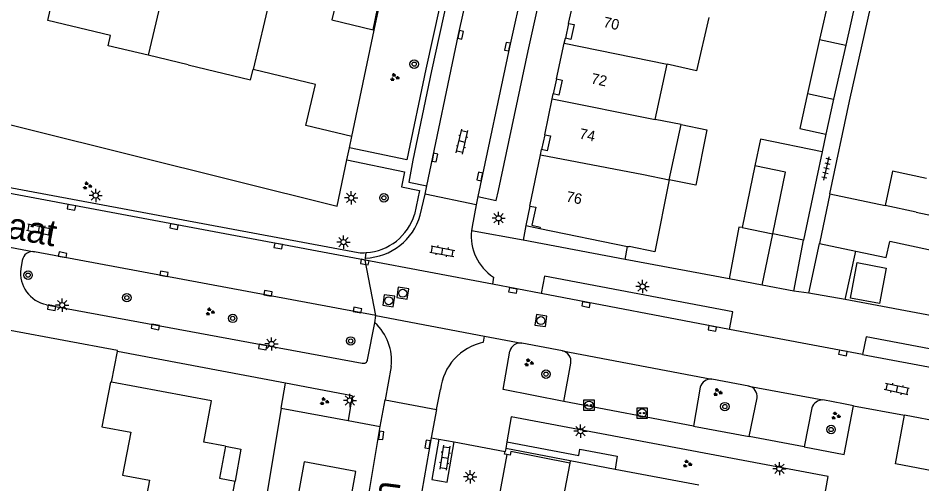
# Model space of a CAD drawing. Extents: x 124000 to 128010, y 398999 to 403000.
# Drawn here: x 126539.4 to 126625.2, y 399186.3 to 399230.5 of the extents above; entities that cross this region are included whole.
import ezdxf

# ---------------------------------------------------------------- set-up
doc = ezdxf.new("R2010")
doc.units = 0
for name, color, linetype in [('gg-afsc-erfafscheiding', 7, 'Continuous'), ('gg-afsc-muur', 7, 'Continuous'), ('gg-anno-huisnummerreeks BGT', 7, 'Continuous'), ('gg-anno-openbare ruimte label', 7, 'Continuous'), ('gg-bbg-bijgebouw', 7, 'Continuous'), ('gg-bbg-gedigitaliseerde bebouwing', 7, 'Continuous'), ('gg-bbg-hoofdgebouw', 7, 'Continuous'), ('gg-bbg-luifel en loopbrug', 7, 'Continuous'), ('gg-bbg-onder overbouw', 7, 'Continuous'), ('gg-bbg-pand overbouw', 7, 'Continuous'), ('gg-bbg-tussenscheiding', 7, 'Continuous'), ('gg-knt-verharding', 7, 'Continuous'), ('gg-knt-verharding nz', 7, 'Continuous'), ('gt-grn-groengrens', 7, 'Continuous'), ('gt-grn-weggrens', 7, 'Continuous'), ('gt-symb-boom', 7, 'Continuous'), ('gt-symb-groenvak', 7, 'Continuous'), ('gt-symb-klinker verharding', 7, 'Continuous'), ('gt-symb-kolk', 7, 'Continuous'), ('gt-symb-laadpunt elektrisch vervoer', 7, 'Continuous'), ('gt-symb-lichtmast', 7, 'Continuous'), ('gt-symb-rioolschacht', 7, 'Continuous'), ('gt-symb-tegel verharding', 7, 'Continuous')]:
    doc.layers.add(name, color=color, linetype=linetype)

# ---------------------------------------------------------------- blocks, each defined once
blk = doc.blocks.new('gt0-KOLK')
at = {"layer": 'gt-symb-kolk'}
blk.add_lwpolyline([(0, 0), (0.375, 0), (0.375, 0.4), (-0.375, 0.4), (-0.375, 0), (0, 0)], dxfattribs=at)
blk = doc.blocks.new('gt0-KL1')
at = {"layer": 'gt-symb-klinker verharding'}
for p, q in [((-1.15, 0.3), (1.15, 0.3)), ((-1, -0.3), (-1, 0.3)), ((-0.5, 0.3), (-0.5, 0.45)), ((0, -0.3), (0, 0.3)), ((0.5, 0.3), (0.5, 0.45)), ((1, -0.3), (1, 0.3)), ((-1.15, -0.3), (1.15, -0.3)), ((-0.5, -0.45), (-0.5, -0.3)), ((0.5, -0.45), (0.5, -0.3))]:
    blk.add_line(p, q, dxfattribs=at)
blk = doc.blocks.new('gt0-BOOM')
at = {"layer": 'gt-symb-boom'}
for radius in [0.4, 0.2]:
    blk.add_circle((0, 0), radius, dxfattribs=at)
blk = doc.blocks.new('gt0-GRVAK')
at = {"layer": 'gt-symb-groenvak'}
for p, q in [((-0.11, 0.189), (-0.228, 0.24)), ((-0.182, 0.153), (0.088, 0.153)), ((-0.091, 0.211), (-0.156, 0.322)), ((-0.047, 0.214), (-0.047, 0.393)), ((-0.004, 0.211), (0.061, 0.322)), ((0.015, 0.189), (0.133, 0.24)), ((0.262, -0.052), (0.197, 0.059)), ((0.305, -0.049), (0.305, 0.13)), ((0.349, -0.052), (0.414, 0.059)), ((-0.245, -0.228), (-0.363, -0.177)), ((-0.318, -0.264), (-0.047, -0.264)), ((-0.226, -0.206), (-0.291, -0.095)), ((-0.183, -0.203), (-0.183, -0.024)), ((-0.139, -0.206), (-0.074, -0.095)), ((-0.12, -0.228), (-0.002, -0.177)), ((0.243, -0.074), (0.125, -0.023)), ((0.17, -0.11), (0.441, -0.11)), ((0.368, -0.074), (0.486, -0.023))]:
    blk.add_line(p, q, dxfattribs=at)
blk = doc.blocks.new('gt0-TEG1')
at = {"layer": 'gt-symb-tegel verharding'}
for p, q in [((-1.125, 0), (1.125, 0)), ((-0.9, -0.25), (-0.9, 0.25)), ((-0.45, -0.25), (-0.45, 0.25)), ((0, -0.25), (0, 0.25)), ((0.45, -0.25), (0.45, 0.25)), ((0.9, -0.25), (0.9, 0.25))]:
    blk.add_line(p, q, dxfattribs=at)
blk = doc.blocks.new('gt0-LMAST')
at = {"layer": 'gt-symb-lichtmast'}
for p, q in [((-0.182, 0.173), (-0.447, 0.438)), ((-0.005, 0.246), (-0.005, 0.621)), ((0.172, 0.173), (0.437, 0.438)), ((-0.255, -0.004), (-0.63, -0.004)), ((-0.182, -0.181), (-0.447, -0.446)), ((-0.005, -0.254), (-0.005, -0.629)), ((0.437, -0.446), (0.172, -0.181)), ((0.245, -0.004), (0.62, -0.004))]:
    blk.add_line(p, q, dxfattribs=at)
blk.add_circle((-0.005, -0.004), 0.25, dxfattribs=at)
blk = doc.blocks.new('gt0-LEV')
at = {"layer": 'gt-symb-laadpunt elektrisch vervoer'}
blk.add_lwpolyline([(-0.486, 0.501), (0.486, 0.501), (0.486, -0.499), (-0.486, -0.499)], close=True, dxfattribs=at)
for centre, radius in [((0, 0), 0.393), ((-0.186, 0), 0.0566), ((0.186, 0), 0.0566)]:
    blk.add_circle(centre, radius, dxfattribs=at)
blk = doc.blocks.new('gt0-RS')
at = {"layer": 'gt-symb-rioolschacht'}
blk.add_lwpolyline([(-0.5, -0.5), (0.5, -0.5), (0.5, 0.5), (-0.5, 0.5)], close=True, dxfattribs=at)
blk.add_circle((0, 0), 0.375, dxfattribs=at)

msp = doc.modelspace()

# ---------------------------------------------------------------- linework, layer by layer
at = {"layer": 'gg-afsc-erfafscheiding'}
for p, q in [((126616.095, 399219.486), (126615.735, 399217.799)), ((126548.884, 399198.968), (126538.682, 399200.841)), ((126548.291, 399195.942), (126548.862, 399198.86)), ((126548.862, 399198.86), (126548.884, 399198.968))]:
    msp.add_line(p, q, dxfattribs=at)
at = {"layer": 'gg-afsc-muur'}
for p, q in [((126573.245, 399229.363), (126575.007, 399237.723)), ((126570.89, 399218.189), (126571.119, 399219.277)), ((126570.651, 399217.056), (126570.89, 399218.189)), ((126597.047, 399207.593), (126597.285, 399208.837)), ((126614.491, 399204.384), (126615.481, 399209.116)), ((126617.943, 399203.797), (126618.933, 399208.382)), ((126606.925, 399205.748), (126597.047, 399207.593)), ((126628.813, 399201.757), (126617.943, 399203.797)), ((126585.712, 399189.656), (126585.656, 399189.362)), ((126591.843, 399188.493), (126585.712, 399189.656))]:
    msp.add_line(p, q, dxfattribs=at)
for points in [[(126618.339, 399222.615), (126620.399, 399231.775), (126624.747, 399249.807)], [(126491.493, 399232.152), (126569.724, 399212.661), (126570.651, 399217.056)], [(126585.815, 399189.087), (126585.611, 399189.125), (126585.656, 399189.362)], [(126591.8, 399188.27), (126586.194, 399189.351), (126586.132, 399189.027), (126585.815, 399189.087)]]:
    msp.add_lwpolyline(points, dxfattribs=at)
at = {"layer": 'gg-bbg-bijgebouw'}
for p, q in [((126616.671, 399233.619), (126615.507, 399228.485)), ((126619.141, 399233.042), (126617.981, 399227.925)), ((126615.507, 399228.485), (126614.342, 399223.35)), ((126617.981, 399227.925), (126616.821, 399222.807)), ((126616.821, 399222.807), (126616.095, 399219.486)), ((126615.735, 399217.799), (126615.202, 399215.267)), ((126609.343, 399216.47), (126608.14, 399210.618)), ((126615.202, 399215.267), (126613.965, 399209.422)), ((126608.14, 399210.618), (126611.076, 399210.015)), ((126613.965, 399209.422), (126611.076, 399210.015))]:
    msp.add_line(p, q, dxfattribs=at)
for points in [[(126614.342, 399223.35), (126613.616, 399220.028), (126616.095, 399219.486)], [(126615.735, 399217.799), (126609.879, 399219.026), (126609.343, 399216.47)]]:
    msp.add_lwpolyline(points, dxfattribs=at)
at = {"layer": 'gg-bbg-gedigitaliseerde bebouwing'}
for p, q in [((126599.905, 399220.893), (126601.023, 399226.125)), ((126602.357, 399220.403), (126599.905, 399220.893)), ((126601.228, 399215.167), (126602.357, 399220.403)), ((126616.484, 399213.832), (126621.737, 399212.715))]:
    msp.add_line(p, q, dxfattribs=at)
for points in [[(126604.984, 399230.554), (126603.832, 399225.486), (126601.023, 399226.125)], [(126625.635, 399215.295), (126622.431, 399215.977), (126621.737, 399212.715)]]:
    msp.add_lwpolyline(points, dxfattribs=at)
at = {"layer": 'gg-bbg-hoofdgebouw'}
for p, q in [((126591.688, 399230.009), (126592.442, 399233.405)), ((126571.119, 399219.277), (126573.245, 399229.363)), ((126573.12, 399229.393), (126573.245, 399229.363)), ((126591.271, 399228.113), (126591.376, 399228.596)), ((126590.539, 399224.733), (126591.271, 399228.113)), ((126555.568, 399226.075), (126551.774, 399226.979)), ((126590.121, 399222.827), (126590.222, 399223.316)), ((126589.421, 399219.424), (126590.121, 399222.827)), ((126589.017, 399217.531), (126589.12, 399218.027)), ((126588.002, 399212.664), (126589.017, 399217.531)), ((126616.484, 399213.832), (126615.481, 399209.116)), ((126588.949, 399210.543), (126597.285, 399208.837)), ((126597.285, 399208.837), (126597.418, 399208.81)), ((126615.481, 399209.116), (126618.933, 399208.382)), ((126591.8, 399188.27), (126591.135, 399184.823)), ((126591.843, 399188.493), (126591.8, 399188.27)), ((126596.089, 399187.703), (126604.044, 399186.203))]:
    msp.add_line(p, q, dxfattribs=at)
for points in [[(126570.551, 399235.925), (126569.212, 399230.333), (126573.12, 399229.393)], [(126551.774, 399226.979), (126547.972, 399227.884), (126548.205, 399228.866), (126542.26, 399230.274), (126542.495, 399231.266)], [(126555.568, 399226.075), (126561.506, 399224.661), (126561.738, 399225.633)], [(126571.119, 399219.277), (126566.737, 399220.326), (126567.668, 399224.214), (126561.738, 399225.633)], [(126601.228, 399215.167), (126599.859, 399208.317), (126597.418, 399208.81)], [(126618.933, 399208.382), (126621.83, 399207.766), (126622.155, 399209.295)], [(126628.813, 399201.757), (126629.95, 399207.609), (126622.155, 399209.295)], [(126548.291, 399195.942), (126548.208, 399195.958), (126547.393, 399191.721), (126550.132, 399191.199), (126549.356, 399187.132), (126551.91, 399186.645), (126550.954, 399181.636), (126558.842, 399180.131), (126559.217, 399182.097), (126559.758, 399181.999), (126559.911, 399182.841), (126559.337, 399182.939), (126560.028, 399186.543)], [(126559.128, 399189.859), (126557.063, 399190.245), (126557.795, 399194.16), (126548.291, 399195.942)], [(126591.843, 399188.493), (126591.845, 399188.504), (126596.089, 399187.703)]]:
    msp.add_lwpolyline(points, dxfattribs=at)
at = {"layer": 'gg-bbg-luifel en loopbrug'}
for p, q in [((126573.12, 399229.393), (126574.326, 399235.019)), ((126610.065, 399205.161), (126611.076, 399210.015)), ((126610.065, 399205.161), (126606.925, 399205.748))]:
    msp.add_line(p, q, dxfattribs=at)
for points in [[(126602.357, 399220.403), (126604.808, 399219.913), (126603.758, 399214.661), (126601.228, 399215.167)], [(126608.14, 399210.618), (126607.845, 399210.673), (126606.925, 399205.748)], [(126619.082, 399207.295), (126621.816, 399206.782), (126621.182, 399203.408), (126618.448, 399203.921), (126619.082, 399207.295)]]:
    msp.add_lwpolyline(points, dxfattribs=at)
at = {"layer": 'gg-bbg-onder overbouw'}
for points in [[(126591.688, 399230.009), (126592.225, 399229.89), (126591.904, 399228.482), (126591.376, 399228.596)], [(126590.539, 399224.733), (126591.067, 399224.619), (126590.761, 399223.205), (126590.222, 399223.316)], [(126589.421, 399219.424), (126589.95, 399219.315), (126589.639, 399217.919), (126589.12, 399218.027)], [(126588.002, 399212.664), (126588.56, 399212.548), (126588.204, 399210.835), (126588.977, 399210.674), (126588.949, 399210.543)], [(126559.128, 399189.859), (126558.561, 399186.842), (126560.028, 399186.543)]]:
    msp.add_lwpolyline(points, dxfattribs=at)
at = {"layer": 'gg-bbg-pand overbouw'}
for p, q in [((126591.688, 399230.009), (126591.376, 399228.596)), ((126590.539, 399224.733), (126590.222, 399223.316)), ((126589.421, 399219.424), (126589.12, 399218.027)), ((126588.002, 399212.664), (126587.613, 399210.815)), ((126587.613, 399210.815), (126588.949, 399210.543))]:
    msp.add_line(p, q, dxfattribs=at)
msp.add_lwpolyline([(126559.128, 399189.859), (126560.585, 399189.587), (126560.028, 399186.543)], dxfattribs=at)
at = {"layer": 'gg-bbg-tussenscheiding'}
for p, q in [((126565.174, 399240.095), (126561.738, 399225.633)), ((126553.468, 399234.106), (126551.774, 399226.979)), ((126615.507, 399228.485), (126617.981, 399227.925)), ((126591.271, 399228.113), (126601.023, 399226.125)), ((126614.342, 399223.35), (126616.821, 399222.807)), ((126590.121, 399222.827), (126599.905, 399220.893)), ((126589.017, 399217.531), (126598.789, 399215.666)), ((126598.789, 399215.666), (126601.228, 399215.167)), ((126624.655, 399212.094), (126621.737, 399212.715)), ((126624.655, 399212.094), (126631.837, 399210.51))]:
    msp.add_line(p, q, dxfattribs=at)
msp.add_lwpolyline([(126611.076, 399210.015), (126612.272, 399215.869), (126609.343, 399216.47)], dxfattribs=at)
at = {"layer": 'gg-knt-verharding'}
for p, q in [((126616.484, 399213.832), (126618.339, 399222.615)), ((126533.247, 399215.443), (126571.717, 399208.251)), ((126572.375, 399207.539), (126532.97, 399214.913)), ((126578.07, 399213.781), (126578.231, 399214.597)), ((126582.9, 399212.78), (126578.07, 399213.781)), ((126583.062, 399213.56), (126582.9, 399212.78)), ((126587.613, 399210.815), (126587.355, 399209.423)), ((126597.047, 399207.593), (126587.355, 399209.423)), ((126613.069, 399204.571), (126613.965, 399209.422)), ((126573.383, 399202.26), (126540.988, 399208.324)), ((126539.833, 399207.509), (126539.691, 399206.717)), ((126584.445, 399205.238), (126572.375, 399207.539)), ((126589.079, 399204.357), (126584.445, 399205.238)), ((126613.069, 399204.571), (126610.065, 399205.161)), ((126614.491, 399204.384), (126613.069, 399204.571)), ((126617.943, 399203.797), (126614.491, 399204.384)), ((126542.137, 399203.303), (126572.083, 399197.755)), ((126573.308, 399201.576), (126573.383, 399202.26)), ((126573.383, 399202.26), (126583.714, 399200.32)), ((126572.608, 399198.072), (126573.308, 399201.576)), ((126619.588, 399198.566), (126606.958, 399200.956)), ((126583.714, 399200.32), (126587.25, 399199.643)), ((126591.11, 399198.909), (126587.25, 399199.643)), ((126564.8, 399195.845), (126548.862, 399198.86)), ((126591.244, 399194.114), (126591.899, 399197.758)), ((126564.393, 399193.494), (126564.8, 399195.845)), ((126571.142, 399194.645), (126564.8, 399195.845)), ((126608.788, 399195.573), (126605.285, 399196.216)), ((126604.175, 399195.457), (126603.528, 399191.774)), ((126571.142, 399194.645), (126570.75, 399192.312)), ((126573.808, 399191.726), (126574.289, 399194.267)), ((126574.289, 399194.267), (126579.135, 399193.359)), ((126608.813, 399190.777), (126609.57, 399194.456)), ((126617.774, 399193.883), (126615.817, 399194.257)), ((126564.393, 399193.494), (126570.75, 399192.312)), ((126579.135, 399193.359), (126578.633, 399190.67)), ((126614.767, 399193.503), (126614.032, 399189.803)), ((126618.724, 399193.702), (126617.774, 399193.883)), ((126618.535, 399192.721), (126618.724, 399193.702)), ((126570.75, 399192.312), (126573.808, 399191.726)), ((126628.38, 399191.884), (126623.553, 399192.8)), ((126603.528, 399191.774), (126608.813, 399190.777)), ((126578.633, 399190.67), (126579.359, 399190.546)), ((126580.827, 399190.273), (126585.656, 399189.362)), ((126585.821, 399190.272), (126585.712, 399189.656)), ((126585.815, 399189.087), (126576.393, 399138.924))]:
    msp.add_line(p, q, dxfattribs=at)
for points in [[(126585.019, 399214.151), (126587.835, 399227.39), (126590.342, 399238.703), (126591.895, 399245.305), (126594.211, 399254.76), (126597.053, 399265.89), (126600.527, 399278.706), (126602.986, 399287.455), (126606.196, 399298.461), (126609.747, 399309.924), (126613.057, 399320.22), (126615.802, 399328.475), (126618.616, 399336.716), (126616.942, 399337.325)], [(126582.07, 399243.435), (126578.13, 399225.663), (126576.321, 399217.06), (126570.89, 399218.189)], [(126583.48, 399239.013), (126581.717, 399239.317), (126578.673, 399225.513), (126576.899, 399217.023), (126576.507, 399214.936), (126578.231, 399214.597)], [(126570.651, 399217.056), (126576.094, 399215.912), (126575.818, 399214.486), (126577.544, 399214.139), (126577.067, 399211.872)], [(126583.062, 399213.56), (126584.809, 399213.193), (126585.019, 399214.151)], [(126606.958, 399200.956), (126607.281, 399202.62), (126589.39, 399206.01), (126589.079, 399204.357)], [(126637.144, 399195.267), (126637.449, 399196.93), (126619.909, 399200.254), (126619.588, 399198.566)], [(126591.244, 399194.114), (126585.473, 399195.235), (126586.105, 399198.893)], [(126564.393, 399193.494), (126561.685, 399177.093), (126560.09, 399167.075), (126557.637, 399149.287)], [(126615.787, 399183.994), (126616.331, 399186.991), (126586.244, 399192.658), (126585.821, 399190.272)], [(126614.032, 399189.803), (126617.835, 399189.084), (126618.535, 399192.721)], [(126628.506, 399187.082), (126622.721, 399188.193), (126623.553, 399192.8)], [(126566.165, 399140.883), (126567.953, 399154.094), (126569.685, 399166.106), (126571.618, 399178.646), (126573.808, 399191.726)], [(126578.633, 399190.67), (126577.539, 399184.336), (126575.513, 399171.841), (126573.803, 399160.22), (126571.003, 399139.991)], [(126579.359, 399190.546), (126578.7, 399186.704), (126580.158, 399186.445), (126580.827, 399190.273)], [(126571.489, 399187.461), (126566.574, 399188.392), (126563.789, 399173.051), (126568.716, 399172.184), (126571.489, 399187.461)]]:
    msp.add_lwpolyline(points, dxfattribs=at)
for centre, radius, start, end in [((126572.151, 399213.371), 5.139, 273.55527, 343.03718), ((126540.815, 399207.344), 0.995, 79.97207, 170.44364), ((126572.156, 399213.479), 5.246, 265.19947, 273.43098), ((126542.723, 399206.306), 3.059, 172.27794, 258.96235), ((126587.08, 399198.654), 1.003, 80.22567, 166.22568), ((126590.89, 399197.913), 1.02, 351.29068, 77.56988), ((126572.208, 399198.141), 0.406, 252.00982, 350.23814), ((126605.133, 399195.247), 0.981, 81.09243, 167.63495), ((126608.588, 399194.601), 0.992, 351.59803, 78.39289), ((126615.802, 399193.17), 1.087, 89.19008, 162.17382)]:
    msp.add_arc(centre, radius, start, end, dxfattribs=at)
at = {"layer": 'gg-knt-verharding nz'}
for p, q in [((126577.602, 399211.807), (126578.07, 399213.781)), ((126532.457, 399209.906), (126540.988, 399208.324)), ((126572.375, 399207.539), (126572.401, 399207.732)), ((126584.544, 399205.92), (126584.445, 399205.238)), ((126606.958, 399200.956), (126589.079, 399204.357)), ((126583.592, 399199.737), (126583.714, 399200.32)), ((126591.11, 399198.909), (126605.285, 399196.216)), ((126619.588, 399198.566), (126637.144, 399195.267)), ((126574.855, 399197.448), (126574.289, 399194.267)), ((126579.135, 399193.359), (126579.516, 399195.245)), ((126608.788, 399195.573), (126615.817, 399194.257)), ((126603.528, 399191.774), (126591.244, 399194.114)), ((126618.724, 399193.702), (126623.553, 399192.8)), ((126579.359, 399190.546), (126580.827, 399190.273)), ((126614.032, 399189.803), (126608.813, 399190.777))]:
    msp.add_line(p, q, dxfattribs=at)
for points in [[(126591.573, 399251.618), (126588.664, 399239.429), (126586.079, 399227.75), (126583.062, 399213.56)], [(126578.231, 399214.597), (126581.246, 399228.957), (126583.48, 399239.013)], [(126582.9, 399212.78), (126582.515, 399210.733), (126582.456, 399210.323)]]:
    msp.add_lwpolyline(points, dxfattribs=at)
for centre, radius, start, end in [((126572.228, 399213.309), 5.58, 271.77602, 344.3816), ((126587.156, 399209.855), 4.723, 174.31384, 236.42884), ((126569.99, 399197.979), 4.894, 353.77573, 47.31202), ((126584.712, 399194.625), 5.233, 102.36307, 173.1963)]:
    msp.add_arc(centre, radius, start, end, dxfattribs=at)
at = {"layer": 'gt-grn-groengrens'}
msp.add_lwpolyline([(126585.821, 399190.272), (126592.657, 399188.995), (126592.758, 399189.587), (126596.297, 399188.926), (126596.089, 399187.703)], dxfattribs=at)
at = {"layer": 'gt-grn-weggrens'}
for p, q in [((126587.355, 399209.423), (126582.456, 399210.323)), ((126572.401, 399207.732), (126572.47, 399208.242)), ((126573.383, 399202.26), (126572.375, 399207.539))]:
    msp.add_line(p, q, dxfattribs=at)

# ---------------------------------------------------------------- block references
at = {"layer": 'gt-symb-boom'}
for p in [(126577.03, 399226.135), (126574.152, 399213.445), (126540.386, 399206.108), (126549.757, 399203.967), (126559.804, 399202.004), (126571, 399199.857), (126589.536, 399196.71), (126606.512, 399193.629), (126616.594, 399191.452)]:
    msp.add_blockref('gt0-BOOM', p, dxfattribs=at)
at = {"layer": 'gt-symb-groenvak'}
for p in [(126575.158, 399224.879), (126545.986, 399214.591), (126557.636, 399202.63), (126587.896, 399197.8), (126605.814, 399194.986), (126568.481, 399194.116), (126617.023, 399192.75), (126602.926, 399188.19)]:
    msp.add_blockref('gt0-GRVAK', p, dxfattribs=at)
at = {"layer": 'gt-symb-klinker verharding'}
for p, rotation in [((126581.579, 399218.776), 76.93666266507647), ((126541.421, 399210.438), -11.590736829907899), ((126579.703, 399208.381), -10.837910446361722), ((126622.826, 399195.295), 167.70114482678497), ((126579.945, 399188.785), -98.56758990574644)]:
    msp.add_blockref('gt0-KL1', p, dxfattribs=dict(at, rotation=rotation))
at = {"layer": 'gt-symb-kolk'}
for p, rotation in [((126581.246, 399228.957), -101.88275885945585), ((126586.079, 399227.75), 77.52092819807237), ((126578.797, 399217.302), -101.82670392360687), ((126583.457, 399215.434), 77.99329169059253), ((126544.537, 399212.739), 169.34163849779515), ((126554.267, 399210.911), 169.4542656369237), ((126564.16, 399209.069), 169.45426563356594), ((126543.617, 399207.845), -10.658361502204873), ((126572.375, 399207.539), 169.2183832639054), ((126553.243, 399206.031), -10.602058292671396), ((126563.122, 399204.183), -10.602058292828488), ((126586.427, 399204.848), 169.51061018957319), ((126593.365, 399203.507), 169.34163849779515), ((126542.655, 399203.209), 169.69002960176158), ((126571.604, 399202.599), -10.781616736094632), ((126552.5, 399201.388), 169.51061019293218), ((126605.36, 399201.246), 169.69002960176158), ((126562.687, 399199.478), 169.39794170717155), ((126617.749, 399198.913), 169.34163849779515), ((126573.697, 399190.915), -97.81418085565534), ((126578.507, 399190.019), 80.33049474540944)]:
    msp.add_blockref('gt0-KOLK', p, dxfattribs=dict(at, rotation=rotation))
at = {"layer": 'gt-symb-laadpunt elektrisch vervoer'}
for p in [(126593.62, 399193.765), (126598.66, 399193.012)]:
    msp.add_blockref('gt0-LEV', p, dxfattribs=at)
at = {"layer": 'gt-symb-lichtmast'}
for p in [(126546.805, 399213.673), (126571.057, 399213.444), (126585.047, 399211.504), (126570.326, 399209.247), (126598.708, 399205.028), (126543.631, 399203.265), (126563.488, 399199.576), (126570.937, 399194.215), (126592.813, 399191.304), (126611.695, 399187.738), (126582.352, 399186.959)]:
    msp.add_blockref('gt0-LMAST', p, dxfattribs=at)
at = {"layer": 'gt-symb-rioolschacht'}
for p, rotation in [((126574.611, 399203.677), -98.27589282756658), ((126575.943, 399204.389), -98.56758990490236), ((126589.053, 399201.795), 171.72410717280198)]:
    msp.add_blockref('gt0-RS', p, dxfattribs=dict(at, rotation=rotation))
at = {"layer": 'gt-symb-tegel verharding', "rotation": 76.93666266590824}
msp.add_blockref('gt0-TEG1', (126616.161, 399216.233), dxfattribs=at)

# ---------------------------------------------------------------- texts
at = {"layer": 'gg-anno-huisnummerreeks BGT'}
for s, rotation, p in [('70', 347.5, (126594.914, 399229.674)), ('72', 347.8, (126593.748, 399224.321)), ('74', 348.4, (126592.64, 399219.076)), ('76', 348.2, (126591.388, 399213.116))]:
    msp.add_text(s, height=1, rotation=rotation, dxfattribs=at).set_placement(p)
at = {"layer": 'gg-anno-openbare ruimte label'}
for s, rotation, p in [('Sneekstraat', 349.3, (126525.311, 399212.126)), ('Spakenburglaan', 82.6, (126572.609, 399162.25))]:
    msp.add_text(s, height=2.5, rotation=rotation, dxfattribs=at).set_placement(p)

doc.saveas('drawing.dxf')
